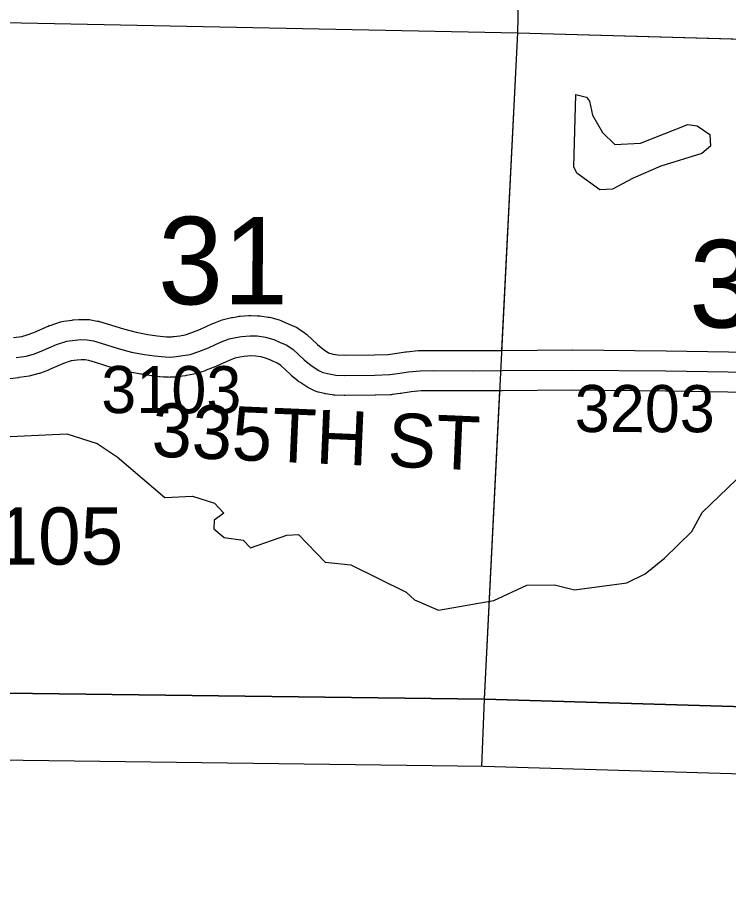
# Model space of a CAD drawing. Extents: x -157.2 to -99.3, y 12.2 to 46.2.
# Drawn here: x -128.926 to -127.87, y 16.19 to 17.501 of the extents above; entities that cross this region are included whole.
import ezdxf

# ---------------------------------------------------------------- set-up
doc = ezdxf.new("R2010")
doc.units = 0
for name, color, linetype in [('tdCoClipBndry', 7, 'Continuous'), ('tdCoCoBndry', 7, 'Continuous'), ('tdCoCoBndryPart', 7, 'Continuous'), ('tdCoHydroRiver', 7, 'Continuous'), ('tdCoSecRdNmbr', 7, 'Continuous'), ('tdCoSecRdTxt', 7, 'Continuous'), ('tdCoSecRteBand', 7, 'Continuous'), ('tdCoSecRteCL', 7, 'Continuous'), ('tdCoSectLine', 7, 'Continuous'), ('tdCoSectLinePart', 7, 'Continuous'), ('tdCoSectNmbr', 7, 'Continuous'), ('tdCoStrucSecCoName', 7, 'Continuous'), ('tdCoSurfGravel', 7, 'Continuous'), ('tdCoTwpBndryShd', 7, 'Continuous')]:
    doc.layers.add(name, color=color, linetype=linetype)

msp = doc.modelspace()

# ---------------------------------------------------------------- linework, layer by layer
at = {"layer": 'tdCoClipBndry'}
msp.add_lwpolyline([(-122.302, 16.1905), (-125.2749, 16.2789), (-127.2441, 16.3602), (-128.2341, 16.3892), (-129.2216, 16.4019), (-131.209, 16.5298), (-132.1838, 16.5754), (-133.1873, 16.6004), (-134.1718, 16.6514), (-135.1611, 16.7141)], dxfattribs=at)
at = {"layer": 'tdCoCoBndry'}
msp.add_lwpolyline([(-135.1553, 16.8138), (-134.1666, 16.7512), (-133.1821, 16.7002), (-132.2019, 16.6758), (-132.1802, 16.6753), (-131.2035, 16.6296), (-130.2056, 16.5679), (-129.2203, 16.5019), (-128.232, 16.4892), (-127.2406, 16.4601), (-126.2534, 16.4199), (-125.2718, 16.3788), (-124.2853, 16.348)], dxfattribs=at)
at = {"layer": 'tdCoCoBndryPart'}
msp.add_lwpolyline([(-129.6069, 16.5278), (-129.2203, 16.5019), (-128.232, 16.4892), (-127.4726, 16.4669)], dxfattribs=at)
at = {"layer": 'tdCoHydroRiver'}
for points in [[(-128.0418, 17.2468), (-128.0607, 17.2457), (-128.0947, 17.2704), (-128.0992, 17.28), (-128.0961, 17.3872), (-128.0804, 17.3836), (-128.0759, 17.3772), (-128.0717, 17.3565), (-128.0567, 17.3309), (-128.0383, 17.313), (-128.0003, 17.315), (-127.9301, 17.343), (-127.916, 17.341), (-127.8974, 17.3279), (-127.8963, 17.3105), (-127.9092, 17.2998), (-127.9698, 17.281), (-128.0113, 17.2633), (-128.0418, 17.2468)], [(-128.2182, 16.6356), (-128.1692, 16.6586), (-128.1281, 16.659), (-128.0983, 16.6518), (-128.0207, 16.6622), (-127.9935, 16.6756), (-127.9644, 16.6985), (-127.9238, 16.7383), (-127.9088, 16.7663), (-127.8195, 16.8521), (-127.7921, 16.8734), (-127.7744, 16.884), (-127.6777, 16.9001), (-127.6161, 16.9031), (-127.5873, 16.9165), (-127.5596, 16.9441), (-127.5445, 16.9752), (-127.5441, 16.9894)], [(-128.9587, 16.8785), (-128.8528, 16.8832), (-128.8074, 16.8692), (-128.778, 16.8493), (-128.7072, 16.7887), (-128.6661, 16.7906), (-128.6333, 16.7802), (-128.6195, 16.7655), (-128.634, 16.7549), (-128.6344, 16.7423), (-128.619, 16.7292), (-128.5907, 16.7252), (-128.58, 16.7138), (-128.5258, 16.7327), (-128.5084, 16.7337), (-128.4686, 16.693), (-128.4308, 16.6887), (-128.3483, 16.6483), (-128.3361, 16.6369), (-128.3002, 16.6216), (-128.2182, 16.6356)]]:
    msp.add_lwpolyline(points, dxfattribs=at)
at = {"layer": 'tdCoSecRteBand'}
for points in [[(-128.9318, 17.0263), (-128.9195, 17.0281), (-128.9116, 17.0303), (-128.9019, 17.0339), (-128.8802, 17.0435), (-128.8788, 17.0441), (-128.8773, 17.0445), (-128.862, 17.0495), (-128.8596, 17.0503), (-128.857, 17.0506), (-128.8447, 17.0524), (-128.8439, 17.0525), (-128.8432, 17.0525), (-128.8351, 17.0533), (-128.8334, 17.0534), (-128.8316, 17.0534), (-128.8215, 17.0531), (-128.8192, 17.0531), (-128.8168, 17.0527), (-128.8075, 17.0509), (-128.8058, 17.0506), (-128.8042, 17.0501), (-128.7928, 17.0467), (-128.7928, 17.0467), (-128.7927, 17.0467), (-128.7683, 17.0392), (-128.7499, 17.0342), (-128.7323, 17.0311), (-128.7184, 17.029), (-128.709, 17.0278), (-128.7045, 17.0275), (-128.7002, 17.0273), (-128.6972, 17.0274), (-128.695, 17.0278), (-128.6943, 17.0279), (-128.6936, 17.028), (-128.6848, 17.0291), (-128.6767, 17.0306), (-128.6667, 17.0339), (-128.6539, 17.0389), (-128.637, 17.0468), (-128.6358, 17.0474), (-128.6345, 17.0479), (-128.6217, 17.0526), (-128.6199, 17.0532), (-128.618, 17.0537), (-128.6081, 17.0559), (-128.6074, 17.056), (-128.6066, 17.0562), (-128.598, 17.0577), (-128.5966, 17.0579), (-128.5952, 17.058), (-128.5824, 17.059), (-128.5809, 17.0591), (-128.5794, 17.0591), (-128.5693, 17.0588), (-128.5675, 17.0588), (-128.5658, 17.0585), (-128.5535, 17.0568), (-128.5515, 17.0565), (-128.5496, 17.056), (-128.5372, 17.0525), (-128.5348, 17.0519), (-128.5325, 17.0508), (-128.5247, 17.0471), (-128.5142, 17.0426), (-128.5116, 17.0416), (-128.5094, 17.0401), (-128.5, 17.0339), (-128.4978, 17.0325), (-128.4959, 17.0307), (-128.4801, 17.0158), (-128.4719, 17.0091), (-128.4637, 17.0036), (-128.4625, 17.0031), (-128.4569, 17.0017), (-128.4499, 17.0005), (-128.4391, 17.0001), (-128.3956, 17.0006), (-128.3753, 17.0013), (-128.3652, 17.0026), (-128.3493, 17.005), (-128.3486, 17.0051), (-128.3479, 17.0052), (-128.3308, 17.0069), (-128.3295, 17.007), (-128.3282, 17.007), (-128.3082, 17.0073), (-128.308, 17.0073), (-128.3077, 17.0073), (-128.2504, 17.007), (-128.2059, 17.0073), (-128.1019, 17.008), (-128.1016, 17.008), (-128.1014, 17.008), (-127.9623, 17.0068), (-127.9622, 17.0068), (-127.9621, 17.0068), (-127.8076, 17.0043)], [(-127.8084, 16.9443), (-127.963, 16.9468), (-128.1017, 16.948), (-128.2055, 16.9473), (-128.2056, 16.9473), (-128.2056, 16.9473), (-128.2502, 16.947), (-128.2504, 16.947), (-128.2505, 16.947), (-128.3077, 16.9473), (-128.3261, 16.9471), (-128.3411, 16.9455), (-128.3566, 16.9432), (-128.357, 16.9431), (-128.3574, 16.9431), (-128.3692, 16.9416), (-128.3706, 16.9414), (-128.3719, 16.9414), (-128.3939, 16.9406), (-128.3942, 16.9406), (-128.3946, 16.9406), (-128.4392, 16.9401), (-128.4399, 16.9401), (-128.4406, 16.9401), (-128.4542, 16.9406), (-128.4562, 16.9407), (-128.4583, 16.9411), (-128.4681, 16.9428), (-128.469, 16.943), (-128.4699, 16.9432), (-128.4792, 16.9454), (-128.4821, 16.9461), (-128.4848, 16.9473), (-128.4907, 16.95), (-128.4928, 16.951), (-128.4948, 16.9522), (-128.5064, 16.9599), (-128.5077, 16.9608), (-128.509, 16.9618), (-128.5191, 16.9702), (-128.5198, 16.9708), (-128.5205, 16.9715), (-128.5351, 16.9852), (-128.54, 16.9884), (-128.5486, 16.9921), (-128.5492, 16.9923), (-128.5497, 16.9926), (-128.5558, 16.9954), (-128.5638, 16.9977), (-128.5724, 16.9989), (-128.5793, 16.999), (-128.5892, 16.9983), (-128.5957, 16.9972), (-128.6029, 16.9955), (-128.6127, 16.992), (-128.6292, 16.9842), (-128.6301, 16.9837), (-128.6311, 16.9834), (-128.6456, 16.9777), (-128.6464, 16.9774), (-128.6472, 16.9771), (-128.66, 16.9729), (-128.662, 16.9723), (-128.664, 16.9719), (-128.6748, 16.97), (-128.6756, 16.9698), (-128.6764, 16.9697), (-128.6853, 16.9686), (-128.6888, 16.968), (-128.6908, 16.9676), (-128.6928, 16.9675), (-128.699, 16.9673), (-128.7002, 16.9672), (-128.7014, 16.9673), (-128.7076, 16.9675), (-128.7083, 16.9676), (-128.709, 16.9676), (-128.7146, 16.9681), (-128.7151, 16.9681), (-128.7156, 16.9682), (-128.7259, 16.9694), (-128.7264, 16.9695), (-128.7268, 16.9696), (-128.7416, 16.9718), (-128.7421, 16.9718), (-128.7425, 16.9719), (-128.7617, 16.9754), (-128.763, 16.9756), (-128.7642, 16.9759), (-128.7844, 16.9814), (-128.7849, 16.9815), (-128.7854, 16.9816), (-128.8103, 16.9893), (-128.82, 16.9922), (-128.8254, 16.9932), (-128.8314, 16.9934), (-128.8371, 16.9928), (-128.8461, 16.9916), (-128.8575, 16.9879), (-128.8785, 16.9787), (-128.8793, 16.9783), (-128.88, 16.978), (-128.8919, 16.9736), (-128.8932, 16.9731), (-128.8945, 16.9728), (-128.9054, 16.9698), (-128.907, 16.9693), (-128.9087, 16.9691), (-128.9233, 16.9669), (-128.9238, 16.9668), (-128.9244, 16.9667), (-128.9372, 16.9652)]]:
    msp.add_lwpolyline(points, dxfattribs=at)
at = {"layer": 'tdCoSecRteCL'}
msp.add_lwpolyline([(-128.9278, 16.9965), (-128.9133, 16.9987), (-128.9024, 17.0017), (-128.8906, 17.0061), (-128.8681, 17.016), (-128.8528, 17.0209), (-128.8405, 17.0227), (-128.8324, 17.0234), (-128.8223, 17.0231), (-128.8129, 17.0214), (-128.8015, 17.018), (-128.7766, 17.0103), (-128.7564, 17.0049), (-128.7372, 17.0014), (-128.7224, 16.9992), (-128.712, 16.998), (-128.7064, 16.9975), (-128.7002, 16.9973), (-128.694, 16.9975), (-128.6898, 16.9982), (-128.6802, 16.9995), (-128.6694, 17.0014), (-128.6565, 17.0056), (-128.642, 17.0113), (-128.6242, 17.0197), (-128.6114, 17.0244), (-128.6015, 17.0266), (-128.5929, 17.0281), (-128.5801, 17.0291), (-128.57, 17.0288), (-128.5577, 17.0271), (-128.5453, 17.0236), (-128.5369, 17.0197), (-128.5258, 17.015), (-128.5165, 17.0088), (-128.4999, 16.9933), (-128.4898, 16.9849), (-128.4782, 16.9773), (-128.4723, 16.9746), (-128.463, 16.9723), (-128.4531, 16.9706), (-128.4395, 16.9701), (-128.3949, 16.9706), (-128.3729, 16.9714), (-128.3611, 16.9728), (-128.3448, 16.9753), (-128.3278, 16.977), (-128.3078, 16.9773), (-128.2504, 16.977), (-128.2057, 16.9773), (-128.1017, 16.978), (-127.9626, 16.9768), (-127.808, 16.9743)], dxfattribs=at)
at = {"layer": 'tdCoSectLine'}
for points in [[(-128.1825, 17.4789), (-128.1608, 18.4911)], [(-129.1913, 17.4992), (-128.1825, 17.4789)], [(-128.232, 16.4892), (-128.1825, 17.4789)], [(-128.1825, 17.4789), (-127.2131, 17.4519)], [(-129.2203, 16.5019), (-128.232, 16.4892)], [(-128.2359, 16.3893), (-128.232, 16.4892)], [(-128.232, 16.4892), (-127.2406, 16.4601)]]:
    msp.add_lwpolyline(points, dxfattribs=at)
at = {"layer": 'tdCoSectLinePart'}
for points in [[(-128.1825, 17.4789), (-128.1755, 17.8048)], [(-129.1913, 17.4992), (-128.1825, 17.4789)], [(-128.2061, 17.0075), (-128.1825, 17.4789)], [(-128.1825, 17.4789), (-127.7214, 17.466)], [(-128.232, 16.4892), (-128.2091, 16.9476)], [(-129.2203, 16.5019), (-128.232, 16.4892)], [(-128.2359, 16.3893), (-128.232, 16.4892)], [(-128.232, 16.4892), (-127.4726, 16.4669)]]:
    msp.add_lwpolyline(points, dxfattribs=at)
at = {"layer": 'tdCoSurfGravel'}
msp.add_lwpolyline([(-128.9278, 16.9965), (-128.9133, 16.9987), (-128.9024, 17.0017), (-128.8906, 17.0061), (-128.8681, 17.016), (-128.8528, 17.0209), (-128.8405, 17.0227), (-128.8324, 17.0234), (-128.8223, 17.0231), (-128.8129, 17.0214), (-128.8015, 17.018), (-128.7766, 17.0103), (-128.7564, 17.0049), (-128.7372, 17.0014), (-128.7224, 16.9992), (-128.712, 16.998), (-128.7064, 16.9975), (-128.7002, 16.9973), (-128.694, 16.9975), (-128.6898, 16.9982), (-128.6802, 16.9995), (-128.6694, 17.0014), (-128.6565, 17.0056), (-128.642, 17.0113), (-128.6242, 17.0197), (-128.6114, 17.0244), (-128.6015, 17.0266), (-128.5929, 17.0281), (-128.5801, 17.0291), (-128.57, 17.0288), (-128.5577, 17.0271), (-128.5453, 17.0236), (-128.5369, 17.0197), (-128.5258, 17.015), (-128.5165, 17.0088), (-128.4999, 16.9933), (-128.4898, 16.9849), (-128.4782, 16.9773), (-128.4723, 16.9746), (-128.463, 16.9723), (-128.4531, 16.9706), (-128.4395, 16.9701), (-128.3949, 16.9706), (-128.3729, 16.9714), (-128.3611, 16.9728), (-128.3448, 16.9753), (-128.3278, 16.977), (-128.3078, 16.9773), (-128.2504, 16.977), (-128.2057, 16.9773), (-128.1017, 16.978), (-127.9626, 16.9768), (-127.808, 16.9743)], dxfattribs=at)
at = {"layer": 'tdCoTwpBndryShd'}
msp.add_lwpolyline([(-124.2853, 16.348), (-125.2718, 16.3788), (-126.2534, 16.4199), (-127.2406, 16.4601), (-128.232, 16.4892), (-129.2203, 16.5019), (-130.2056, 16.5679), (-131.2035, 16.6296), (-132.1802, 16.6753), (-132.2019, 16.6758), (-133.1821, 16.7002), (-134.1666, 16.7512), (-135.1553, 16.8138)], dxfattribs=at)

# ---------------------------------------------------------------- texts
at = {"layer": 'tdCoSecRdNmbr'}
for s, rotation, p in [('3103', 359.9026, (-128.8016, 16.9142)), ('3203', 359.9029, (-128.0981, 16.886))]:
    msp.add_text(s, height=0.07, rotation=rotation, dxfattribs=at).set_placement(p)
at = {"layer": 'tdCoSecRdTxt'}
msp.add_text('335TH ST', height=0.08, rotation=357.5544, dxfattribs=at).set_placement((-128.7275, 16.8498))
at = {"layer": 'tdCoSectNmbr'}
for s, rotation, p in [('31', 359.9026, (-128.7173, 17.0758)), ('32', 359.9032, (-127.9281, 17.0413))]:
    msp.add_text(s, height=0.13, rotation=rotation, dxfattribs=at).set_placement(p)
at = {"layer": 'tdCoStrucSecCoName'}
msp.add_text('WILLOW U-105', height=0.085, dxfattribs=at).set_placement((-129.5711, 16.6891))

doc.saveas('drawing.dxf')
